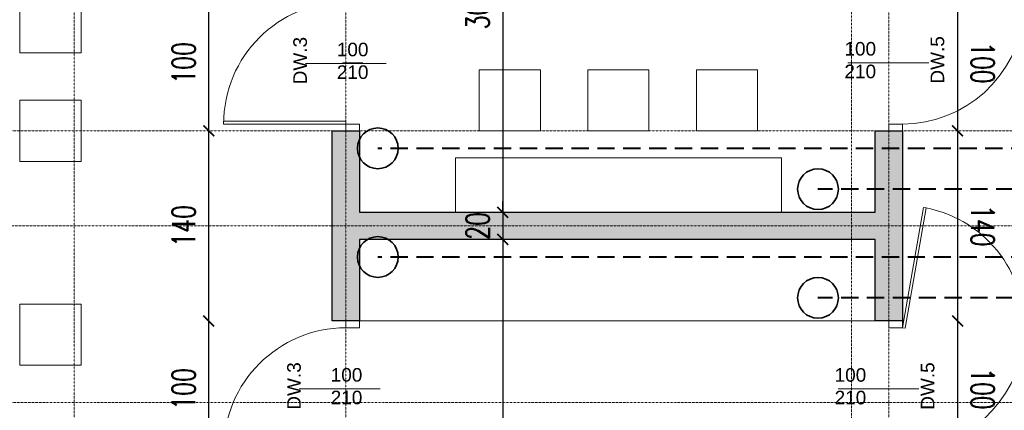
# Model space of a CAD drawing. Header units: millimetres. Extents: x -115268 to 140687, y -37779 to 24471.
# Tile 269 of 311: x 52450 to 53176, y 17030 to 17317. Entities that reach past the tile are written whole.
import ezdxf

# ---------------------------------------------------------------- set-up
doc = ezdxf.new("R2010")
doc.units = ezdxf.units.MM
doc.header["$PDMODE"] = 2
doc.header["$PDSIZE"] = 1
for name, pattern in [('AUSGEZOGEN', [0]), ('DASHDOT', [1, 0.5, -0.25, 0, -0.25]), ('DASHED', [19.05, 12.7, -6.35])]:
    doc.linetypes.add(name, pattern=pattern)
doc.layers.get('0').update_dxf_attribs({"lineweight": 9})
for name, color, linetype, lineweight in [('A opis', 1, 'Continuous', 13), ('A stolarka', 4, 'Continuous', 9), ('A wyp ruchome', 253, 'Continuous', 9), ('A_HATCH', 8, 'Continuous', 9), ('A_KONSTRUKCJA', 3, 'Continuous', 25), ('A_OSIE', 1, 'DASHDOT', 9)]:
    doc.layers.add(name, color=color, linetype=linetype, lineweight=lineweight)
doc.layers.add('A_WYMIAR', color=253, linetype='Continuous', lineweight=5, transparency=0.2)
doc.styles.add('Arial', font='arial.ttf')
doc.styles.add('romans 1-100', font='romans.shx', dxfattribs={"width": 0.7, "height": 17})
doc.dimstyles.new('___SKALA_1_100', dxfattribs={"dimscale": 10, "dimtxt": 17, "dimasz": 0.8, "dimexe": 2, "dimexo": 2, "dimgap": 1, "dimtad": 1, "dimdec": 4, "dimrnd": 0.5, "dimdsep": 46, "dimtxsty": 'romans 1-100', "dimblk": 'ARCHTICK', "dimcen": 0.1, "dimdle": 1, "dimse1": 1, "dimse2": 1, "dimadec": 0, "dimazin": 0, "dimtfac": 1, "dimtdec": 4, "dimtix": 1, "dimtmove": 0, "dimatfit": 3, "dimldrblk": 'ARCHTICK', "dimfxl": 6, "dimfxlon": 1, "dimtolj": 1, "dimarcsym": 0})

# ---------------------------------------------------------------- blocks, each defined once
blk = doc.blocks.new('AnonymMegaMac_nNn035')
at = {"layer": 'A stolarka', "color": 3, "linetype": 'AUSGEZOGEN', "lineweight": 0}
blk.add_line((38642.77, -8094.61), (38657.77, -8094.61), dxfattribs=at)
at = {"layer": 'A stolarka', "color": 7, "linetype": 'AUSGEZOGEN', "lineweight": 0}
for points in [[(38655.27, -8049.61), (38655.27, -8044.61), (38645.27, -8044.61), (38645.27, -8049.61)], [(38645.27, -8139.61), (38645.27, -8137.61), (38555.27, -8137.61), (38555.27, -8139.61)], [(38655.27, -8144.61), (38655.27, -8139.61), (38645.27, -8139.61), (38645.27, -8144.61)]]:
    blk.add_lwpolyline(points, close=True, dxfattribs=at)
at = {"layer": 'A stolarka', "color": 8, "linetype": 'AUSGEZOGEN', "lineweight": 0}
blk.add_arc((38645.27, -8139.61), 90, 90, 180, dxfattribs=at)
blk = doc.blocks.new('AnonymMegaMac_nNn036')
at = {"layer": 'A stolarka', "color": 3, "linetype": 'AUSGEZOGEN', "lineweight": 0}
blk.add_line((38642.77, -7854.61), (38657.77, -7854.61), dxfattribs=at)
at = {"layer": 'A stolarka', "color": 7, "linetype": 'AUSGEZOGEN', "lineweight": 0}
for points in [[(38655.27, -7809.61), (38655.27, -7804.61), (38645.27, -7804.61), (38645.27, -7809.61)], [(38645.27, -7899.61), (38645.27, -7897.61), (38555.27, -7897.61), (38555.27, -7899.61)], [(38655.27, -7904.61), (38655.27, -7899.61), (38645.27, -7899.61), (38645.27, -7904.61)]]:
    blk.add_lwpolyline(points, close=True, dxfattribs=at)
at = {"layer": 'A stolarka', "color": 8, "linetype": 'AUSGEZOGEN', "lineweight": 0}
blk.add_arc((38645.27, -7899.61), 90, 90, 180, dxfattribs=at)
blk = doc.blocks.new('AnonymMegaMac_nNn037')
at = {"layer": 'A stolarka', "color": 3, "linetype": 'AUSGEZOGEN', "lineweight": 0}
blk.add_line((39057.77, -7854.61), (39042.77, -7854.61), dxfattribs=at)
at = {"layer": 'A stolarka', "color": 7, "linetype": 'AUSGEZOGEN', "lineweight": 0}
for points in [[(39055.27, -7809.61), (39057.24, -7809.96), (39072.86, -7721.33), (39070.89, -7720.98)], [(39045.27, -7804.61), (39045.27, -7809.61), (39055.27, -7809.61), (39055.27, -7804.61)], [(39045.27, -7899.61), (39045.27, -7904.61), (39055.27, -7904.61), (39055.27, -7899.61)]]:
    blk.add_lwpolyline(points, close=True, dxfattribs=at)
at = {"layer": 'A stolarka', "color": 8, "linetype": 'AUSGEZOGEN', "lineweight": 0}
blk.add_arc((39055.27, -7809.61), 90, 270, 78.72666, dxfattribs=at)
blk = doc.blocks.new('AnonymMegaMac_nNn038')
at = {"layer": 'A stolarka', "color": 3, "linetype": 'AUSGEZOGEN', "lineweight": 0}
blk.add_line((39057.77, -8094.61), (39042.77, -8094.61), dxfattribs=at)
at = {"layer": 'A stolarka', "color": 7, "linetype": 'AUSGEZOGEN', "lineweight": 0}
for points in [[(39055.27, -8049.61), (39057.24, -8049.96), (39072.86, -7961.33), (39070.89, -7960.98)], [(39045.27, -8044.61), (39045.27, -8049.61), (39055.27, -8049.61), (39055.27, -8044.61)], [(39045.27, -8139.61), (39045.27, -8144.61), (39055.27, -8144.61), (39055.27, -8139.61)]]:
    blk.add_lwpolyline(points, close=True, dxfattribs=at)
at = {"layer": 'A stolarka', "color": 8, "linetype": 'AUSGEZOGEN', "lineweight": 0}
blk.add_arc((39055.27, -8049.61), 90, 270, 78.72666, dxfattribs=at)
blk = doc.blocks.new('_ArchTick')
at = {"color": 0, "linetype": 'ByBlock', "const_width": 0.15}
blk.add_lwpolyline([(-0.5, -0.5), (0.5, 0.5)], dxfattribs=at)
blk = doc.blocks.new('*D896')
at = {"layer": 'A_WYMIAR', "color": 0, "lineweight": -2, "transparency": 16777216}
blk.add_line((51510.09, 18455.24), (51510.09, 16015.24), dxfattribs=at)
at = {"layer": 'Defpoints', "color": 0, "transparency": 16777216}
for p in [(51680.47, 18445.24), (51510.09, 16025.24), (52680.47, 16025.24)]:
    blk.add_point(p, dxfattribs=at)
at = {"layer": 'A_WYMIAR', "color": 0, "lineweight": -2, "transparency": 16777216, "xscale": 8, "yscale": 8, "zscale": 8}
for p, rotation in [((51510.09, 18445.24), 90), ((51510.09, 16025.24), 270)]:
    blk.add_blockref('_ArchTick', p, dxfattribs=dict(at, rotation=rotation))
at = {"layer": 'A_WYMIAR', "color": 0, "transparency": 16777216, "insert": (51491.59, 17235.24), "char_height": 17, "attachment_point": 5, "rotation": 90, "style": 'romans 1-100'}
blk.add_mtext('\\A1;2420', dxfattribs=at)
blk = doc.blocks.new('*D933')
at = {"layer": 'A_WYMIAR', "color": 0, "lineweight": -2, "transparency": 16777216}
blk.add_line((51670.47, 15538.3), (54060.47, 15538.3), dxfattribs=at)
at = {"layer": 'Defpoints', "color": 0, "transparency": 16777216}
for p in [(51680.47, 18229.55), (54050.47, 16629.55), (54050.47, 15538.3)]:
    blk.add_point(p, dxfattribs=at)
at = {"layer": 'A_WYMIAR', "color": 0, "lineweight": -2, "transparency": 16777216, "xscale": 8, "yscale": 8, "zscale": 8, "rotation": 180}
blk.add_blockref('_ArchTick', (51680.47, 15538.3), dxfattribs=at)
at = {"layer": 'A_WYMIAR', "color": 0, "lineweight": -2, "transparency": 16777216, "xscale": 8, "yscale": 8, "zscale": 8}
blk.add_blockref('_ArchTick', (54050.47, 15538.3), dxfattribs=at)
at = {"layer": 'A_WYMIAR', "color": 0, "transparency": 16777216, "insert": (52865.47, 15556.8), "char_height": 17, "attachment_point": 5, "style": 'romans 1-100'}
blk.add_mtext('\\A1;2370', dxfattribs=at)
blk = doc.blocks.new('*D1015')
at = {"layer": 'A_WYMIAR', "color": 0, "lineweight": -2, "transparency": 16777216}
blk.add_line((52806.06, 17485.24), (52806.06, 17165.24), dxfattribs=at)
at = {"layer": 'Defpoints', "color": 0, "transparency": 16777216}
for p in [(52802.11, 17475.24), (52802.11, 17175.24), (52806.06, 17175.24)]:
    blk.add_point(p, dxfattribs=at)
at = {"layer": 'A_WYMIAR', "color": 0, "lineweight": -2, "transparency": 16777216, "xscale": 8, "yscale": 8, "zscale": 8}
for p, rotation in [((52806.06, 17475.24), 90), ((52806.06, 17175.24), 270)]:
    blk.add_blockref('_ArchTick', p, dxfattribs=dict(at, rotation=rotation))
at = {"layer": 'A_WYMIAR', "color": 0, "transparency": 16777216, "insert": (52787.56, 17325.24), "char_height": 17, "attachment_point": 5, "rotation": 90, "style": 'romans 1-100'}
blk.add_mtext('\\A1;300', dxfattribs=at)
blk = doc.blocks.new('*D1016')
at = {"layer": 'A_WYMIAR', "color": 0, "lineweight": -2, "transparency": 16777216}
for p, q in [((52806.06, 17175.24), (52806.06, 17183.24)), ((52806.06, 17175.24), (52806.06, 17155.24)), ((52806.06, 17155.24), (52806.06, 17147.24))]:
    blk.add_line(p, q, dxfattribs=at)
at = {"layer": 'Defpoints', "color": 0, "transparency": 16777216}
for p in [(52802.11, 17175.24), (52802.11, 17155.24), (52806.06, 17155.24)]:
    blk.add_point(p, dxfattribs=at)
at = {"layer": 'A_WYMIAR', "color": 0, "lineweight": -2, "transparency": 16777216, "xscale": 8, "yscale": 8, "zscale": 8}
for p, rotation in [((52806.06, 17175.24), 270), ((52806.06, 17155.24), 90)]:
    blk.add_blockref('_ArchTick', p, dxfattribs=dict(at, rotation=rotation))
at = {"layer": 'A_WYMIAR', "color": 0, "transparency": 16777216, "insert": (52787.56, 17165.24), "char_height": 17, "attachment_point": 5, "rotation": 90, "style": 'romans 1-100'}
blk.add_mtext('\\A1;20', dxfattribs=at)
blk = doc.blocks.new('*D1017')
at = {"layer": 'A_WYMIAR', "color": 0, "lineweight": -2, "transparency": 16777216}
blk.add_line((52806.06, 17165.24), (52806.06, 16845.24), dxfattribs=at)
at = {"layer": 'Defpoints', "color": 0, "transparency": 16777216}
for p in [(52802.11, 17155.24), (52806.06, 16855.24), (52809.55, 16855.24)]:
    blk.add_point(p, dxfattribs=at)
at = {"layer": 'A_WYMIAR', "color": 0, "lineweight": -2, "transparency": 16777216, "xscale": 8, "yscale": 8, "zscale": 8}
for p, rotation in [((52806.06, 17155.24), 90), ((52806.06, 16855.24), 270)]:
    blk.add_blockref('_ArchTick', p, dxfattribs=dict(at, rotation=rotation))
at = {"layer": 'A_WYMIAR', "color": 0, "transparency": 16777216, "insert": (52787.56, 17005.24), "char_height": 17, "attachment_point": 5, "rotation": 90, "style": 'romans 1-100'}
blk.add_mtext('\\A1;300', dxfattribs=at)
blk = doc.blocks.new('*D1081')
at = {"layer": 'A_WYMIAR', "color": 0, "lineweight": -2, "transparency": 16777216}
blk.add_line((52589.54, 16985.24), (52589.54, 17105.24), dxfattribs=at)
at = {"layer": 'Defpoints', "color": 0, "transparency": 16777216}
for p in [(52589.54, 17095.24), (52680.47, 17095.24), (52680.47, 16995.24)]:
    blk.add_point(p, dxfattribs=at)
at = {"layer": 'A_WYMIAR', "color": 0, "lineweight": -2, "transparency": 16777216, "xscale": 8, "yscale": 8, "zscale": 8}
for p, rotation in [((52589.54, 17095.24), 90), ((52589.54, 16995.24), 270)]:
    blk.add_blockref('_ArchTick', p, dxfattribs=dict(at, rotation=rotation))
at = {"layer": 'A_WYMIAR', "color": 0, "transparency": 16777216, "insert": (52571.04, 17045.24), "char_height": 17, "attachment_point": 5, "rotation": 90, "style": 'romans 1-100'}
blk.add_mtext('\\A1;100', dxfattribs=at)
blk = doc.blocks.new('*D1082')
at = {"layer": 'A_WYMIAR', "color": 0, "lineweight": -2, "transparency": 16777216}
blk.add_line((52589.54, 17085.24), (52589.54, 17245.24), dxfattribs=at)
at = {"layer": 'Defpoints', "color": 0, "transparency": 16777216}
for p in [(52589.54, 17235.24), (52680.47, 17235.24), (52680.47, 17095.24)]:
    blk.add_point(p, dxfattribs=at)
at = {"layer": 'A_WYMIAR', "color": 0, "lineweight": -2, "transparency": 16777216, "xscale": 8, "yscale": 8, "zscale": 8}
for p, rotation in [((52589.54, 17235.24), 90), ((52589.54, 17095.24), 270)]:
    blk.add_blockref('_ArchTick', p, dxfattribs=dict(at, rotation=rotation))
at = {"layer": 'A_WYMIAR', "color": 0, "transparency": 16777216, "insert": (52571.04, 17165.24), "char_height": 17, "attachment_point": 5, "rotation": 90, "style": 'romans 1-100'}
blk.add_mtext('\\A1;140', dxfattribs=at)
blk = doc.blocks.new('*D1083')
at = {"layer": 'A_WYMIAR', "color": 0, "lineweight": -2, "transparency": 16777216}
blk.add_line((52589.54, 17225.24), (52589.54, 17345.24), dxfattribs=at)
at = {"layer": 'Defpoints', "color": 0, "transparency": 16777216}
for p in [(52589.54, 17335.24), (52680.47, 17335.24), (52680.47, 17235.24)]:
    blk.add_point(p, dxfattribs=at)
at = {"layer": 'A_WYMIAR', "color": 0, "lineweight": -2, "transparency": 16777216, "xscale": 8, "yscale": 8, "zscale": 8}
for p, rotation in [((52589.54, 17335.24), 90), ((52589.54, 17235.24), 270)]:
    blk.add_blockref('_ArchTick', p, dxfattribs=dict(at, rotation=rotation))
at = {"layer": 'A_WYMIAR', "color": 0, "transparency": 16777216, "insert": (52571.04, 17285.24), "char_height": 17, "attachment_point": 5, "rotation": 90, "style": 'romans 1-100'}
blk.add_mtext('\\A1;100', dxfattribs=at)
blk = doc.blocks.new('*D1170')
at = {"layer": 'A_WYMIAR', "color": 0, "lineweight": -2, "ltscale": 0.5, "transparency": 16777216}
blk.add_line((53141.13, 17245.24), (53141.13, 17085.24), dxfattribs=at)
at = {"layer": 'Defpoints', "color": 0, "ltscale": 0.5, "transparency": 16777216}
for p in [(53100.47, 17235.24), (53100.47, 17095.24), (53141.13, 17095.24)]:
    blk.add_point(p, dxfattribs=at)
at = {"layer": 'A_WYMIAR', "color": 0, "lineweight": -2, "ltscale": 0.5, "transparency": 16777216, "xscale": 8, "yscale": 8, "zscale": 8}
for p, rotation in [((53141.13, 17235.24), 90.00000000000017), ((53141.13, 17095.24), 270.0000000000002)]:
    blk.add_blockref('_ArchTick', p, dxfattribs=dict(at, rotation=rotation))
at = {"layer": 'A_WYMIAR', "color": 0, "ltscale": 0.5, "transparency": 16777216, "insert": (53159.63, 17165.24), "char_height": 17, "attachment_point": 5, "rotation": 270, "style": 'romans 1-100'}
blk.add_mtext('\\A1;140', dxfattribs=at)
blk = doc.blocks.new('*D1171')
at = {"layer": 'A_WYMIAR', "color": 0, "lineweight": -2, "ltscale": 0.5, "transparency": 16777216}
blk.add_line((53141.13, 17345.24), (53141.13, 17225.24), dxfattribs=at)
at = {"layer": 'Defpoints', "color": 0, "ltscale": 0.5, "transparency": 16777216}
for p in [(53073.64, 17335.24), (53073.64, 17235.24), (53141.13, 17235.24)]:
    blk.add_point(p, dxfattribs=at)
at = {"layer": 'A_WYMIAR', "color": 0, "lineweight": -2, "ltscale": 0.5, "transparency": 16777216, "xscale": 8, "yscale": 8, "zscale": 8}
for p, rotation in [((53141.13, 17335.24), 89.99999999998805), ((53141.13, 17235.24), 269.9999999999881)]:
    blk.add_blockref('_ArchTick', p, dxfattribs=dict(at, rotation=rotation))
at = {"layer": 'A_WYMIAR', "color": 0, "ltscale": 0.5, "transparency": 16777216, "insert": (53159.63, 17285.24), "char_height": 17, "attachment_point": 5, "rotation": 270, "style": 'romans 1-100'}
blk.add_mtext('\\A1;100', dxfattribs=at)
blk = doc.blocks.new('*D1173')
at = {"layer": 'A_WYMIAR', "color": 0, "lineweight": -2, "ltscale": 0.5, "transparency": 16777216}
blk.add_line((53141.13, 17105.24), (53141.13, 16985.24), dxfattribs=at)
at = {"layer": 'Defpoints', "color": 0, "ltscale": 0.5, "transparency": 16777216}
for p in [(53073.64, 17095.24), (53073.64, 16995.24), (53141.13, 16995.24)]:
    blk.add_point(p, dxfattribs=at)
at = {"layer": 'A_WYMIAR', "color": 0, "lineweight": -2, "ltscale": 0.5, "transparency": 16777216, "xscale": 8, "yscale": 8, "zscale": 8}
for p, rotation in [((53141.13, 17095.24), 90.00000000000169), ((53141.13, 16995.24), 270.0000000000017)]:
    blk.add_blockref('_ArchTick', p, dxfattribs=dict(at, rotation=rotation))
at = {"layer": 'A_WYMIAR', "color": 0, "ltscale": 0.5, "transparency": 16777216, "insert": (53159.63, 17045.24), "char_height": 17, "attachment_point": 5, "rotation": 270, "style": 'romans 1-100'}
blk.add_mtext('\\A1;100', dxfattribs=at)

msp = doc.modelspace()

# ---------------------------------------------------------------- hatches: boundary and pattern name
at = {"layer": 'A_HATCH', "true_color": 0x636466, "transparency": 33554687}
h = msp.add_hatch(dxfattribs=at)
h.set_pattern_fill('ANSI33', color=251)
h.set_pattern_definition([(45, (-510.266, 22667.5864), (-4.49012806, 4.49012806), []), (45, (-505.7756, 22667.5864), (-4.49012806, 4.49012806), [3.175, -1.5875])])
h.paths.add_polyline_path([(53100.46936, 16652.12569), (53080.46936, 16652.12569), (53080.46936, 16235.24137), (53100.46936, 16235.24137)])
h.paths.add_polyline_path([(53100.46936, 16995.24137), (53080.46936, 16995.24137), (53080.46936, 16855.24137), (52700.46936, 16855.24137), (52700.46936, 16995.24137), (52680.46936, 16995.24137), (52680.46936, 16752.12569), (52700.46936, 16752.12569), (52700.46936, 16835.24137), (53080.46936, 16835.24137), (53080.46936, 16752.12569), (53100.46936, 16752.12569)])
h.paths.add_polyline_path([(53100.46936, 17235.24137), (53080.46936, 17235.24137), (53080.46936, 17175.24137), (52700.46936, 17175.24137), (52700.46936, 17235.24137), (52680.46936, 17235.24137), (52680.46936, 17095.24137), (52700.46936, 17095.24137), (52700.46936, 17155.24137), (53080.46936, 17155.24137), (53080.46936, 17095.24137), (53100.46936, 17095.24137)])
h.paths.add_polyline_path([(53100.46936, 17735.24137), (53042.96936, 17735.24137), (53042.96936, 17715.24137), (53080.46936, 17715.24137), (53080.46936, 17335.24137), (53100.46936, 17335.24137)])
h.paths.add_polyline_path([(52942.96936, 17735.24137), (52837.96936, 17735.24137), (52837.96936, 17715.24137), (52942.96936, 17715.24137)])
h.paths.add_polyline_path([(52700.46936, 17715.24137), (52737.96936, 17715.24137), (52737.96936, 17735.24137), (52680.46936, 17735.24137), (52680.46936, 17335.24137), (52700.46936, 17335.24137)])
h.paths.add_polyline_path([(53465.46936, 16835.24137), (53300.46936, 16835.24137), (53300.46936, 17735.24137), (53280.46936, 17735.24137), (53280.46936, 16695.24137), (53290.46936, 16695.24137), (53300.46936, 16695.24137), (53300.46936, 16815.24137), (53465.46936, 16815.24137)])
h.paths.add_polyline_path([(53695.46936, 16835.24137), (53555.46936, 16835.24137), (53555.46936, 16815.24137), (53670.46936, 16815.24137), (53670.46936, 16635.24137), (53690.46936, 16635.24137), (53690.46936, 16815.24137), (53695.46936, 16815.24137)])
h.paths.add_polyline_path([(53690.46936, 16635.24137), (53670.46936, 16635.24137), (53670.46936, 16535.24137), (53690.46936, 16535.24137)])
h.paths.add_polyline_path([(53690.46936, 16535.24137), (53670.46936, 16535.24137), (53670.46936, 16480.24137), (53690.46936, 16480.24137)])
h.paths.add_polyline_path([(53940.46936, 16835.24137), (53790.46936, 16835.24137), (53790.46936, 16815.24137), (53940.46936, 16815.24137)])
h.paths.add_polyline_path([(54025.46936, 16835.24137), (53940.46936, 16835.24137), (53940.46936, 16815.24137), (54025.46936, 16815.24137)])
h.paths.add_polyline_path([(53790.46936, 16835.24137), (53785.46936, 16835.24137), (53785.46936, 16815.24137), (53790.46936, 16815.24137)])

# ---------------------------------------------------------------- linework, layer by layer
at = {"layer": 'A opis', "color": 0, "ltscale": 0.5}
for p, q in [((52660.7205, 17284.75714), (52720.21822, 17284.75714)), ((53060.40625, 17285.28436), (53119.90397, 17285.28436)), ((52656.20636, 17045.28862), (52715.70407, 17045.28862)), ((53053.17257, 17045.23046), (53112.67029, 17045.23046))]:
    msp.add_line(p, q, dxfattribs=at)
at = {"layer": 'A wyp ruchome'}
msp.add_line((52700.46936, 17095.24137), (53080.46936, 17095.24137), dxfattribs=at)
for points in [[(52450.46936, 17337.74137), (52495.46936, 17337.74137), (52495.46936, 17292.74137), (52450.46936, 17292.74137)], [(52788.82716, 17235.24137), (52788.82716, 17280.24137), (52833.82716, 17280.24137), (52833.82716, 17235.24137)], [(52868.82716, 17235.24137), (52868.82716, 17280.24137), (52913.82716, 17280.24137), (52913.82716, 17235.24137)], [(52948.82716, 17235.24137), (52948.82716, 17280.24137), (52993.82716, 17280.24137), (52993.82716, 17235.24137)], [(52450.46936, 17257.74137), (52495.46936, 17257.74137), (52495.46936, 17212.74137), (52450.46936, 17212.74137)], [(52450.46936, 17107.74137), (52495.46936, 17107.74137), (52495.46936, 17062.74137), (52450.46936, 17062.74137)]]:
    msp.add_lwpolyline(points, close=True, dxfattribs=at)
for points in [[(52771.32716, 17215.24137), (53011.32716, 17215.24137), (53011.32716, 17175.24137)], [(52771.32716, 17175.24137), (52771.32716, 17215.24137)]]:
    msp.add_lwpolyline(points, dxfattribs=at)
at = {"layer": 'A_KONSTRUKCJA', "color": 5, "linetype": 'DASHED', "lineweight": 40}
for p, q in [((53250.46936, 17222.31707), (52714.07126, 17222.31707)), ((53250.46936, 17142.3324), (52714.07126, 17142.3324))]:
    msp.add_line(p, q, dxfattribs=at)
at = {"layer": 'A_KONSTRUKCJA', "color": 1, "linetype": 'DASHED', "lineweight": 40}
for p, q in [((53220.46936, 17192.31707), (53038.31659, 17192.31707)), ((53220.46936, 17112.3324), (53038.31659, 17112.3324))]:
    msp.add_line(p, q, dxfattribs=at)
at = {"layer": 'A_KONSTRUKCJA'}
msp.add_lwpolyline([(52700.46936, 17235.24137), (52700.46936, 17175.24137), (53080.46936, 17175.24137), (53080.46936, 17235.24137), (53100.46936, 17235.24137), (53100.46936, 17095.24137), (53080.46936, 17095.24137), (53080.46936, 17155.24137), (52700.46936, 17155.24137), (52700.46936, 17095.24137), (52680.46936, 17095.24137), (52680.46936, 17235.24137)], close=True, dxfattribs=at)
at = {"layer": 'A_OSIE', "ltscale": 0.3}
for p, q in [((52490.46936, 15521.81567), (52490.46936, 18758.87768)), ((52690.46936, 15521.81567), (52690.46936, 18758.87768)), ((53062.96936, 18758.87768), (53062.96936, 15521.81567)), ((53090.46936, 15521.81567), (53090.46936, 18758.87768)), ((54341.80835, 17235.24137), (51440.84596, 17235.24137)), ((51440.84596, 17165.24137), (54341.80835, 17165.24137)), ((54341.80835, 17035.24137), (51440.84596, 17035.24137))]:
    msp.add_line(p, q, dxfattribs=at)
at = {"layer": 'A_WYMIAR', "color": 5, "lineweight": 35}
for centre in [(52714.07126, 17222.31707), (52714.07126, 17142.3324)]:
    msp.add_circle(centre, 15, dxfattribs=at)
at = {"layer": 'A_WYMIAR', "color": 1, "lineweight": 35}
for centre in [(53038.31659, 17192.31707), (53038.31659, 17112.3324)]:
    msp.add_circle(centre, 15, dxfattribs=at)

# ---------------------------------------------------------------- block references
at = {"layer": 'A stolarka'}
for name in ['AnonymMegaMac_nNn037', 'AnonymMegaMac_nNn036', 'AnonymMegaMac_nNn038', 'AnonymMegaMac_nNn035']:
    msp.add_blockref(name, (14045.20271, 25139.85195), dxfattribs=at)

# ---------------------------------------------------------------- texts
at = {"layer": 'A_HATCH', "char_height": 10, "attachment_point": 1, "rotation": 90, "style": 'Arial'}
for s, insert in [('DW.3', (52651.83077, 17269.43486)), ('DW.5', (53121.28794, 17269.96208)), ('DW.3', (52647.31663, 17029.96635)), ('DW.5', (53114.05426, 17029.90819))]:
    msp.add_mtext_dynamic_manual_height_columns(s, width=473.6976626, gutter_width=1.25, heights=[9.22219], dxfattribs=dict(at, insert=insert))
at = {"layer": 'A_HATCH', "char_height": 10, "attachment_point": 1, "style": 'Arial'}
for insert in [(52683.88187, 17300.07941), (53057.80983, 17300.60663), (52679.36772, 17060.61089), (53050.57615, 17060.55274)]:
    msp.add_mtext_dynamic_manual_height_columns('100\\P210', width=89.6345912, gutter_width=1.25, heights=[30.02254], dxfattribs=dict(at, insert=insert))

# ---------------------------------------------------------------- dimensions: what is measured, and where the dimension line sits
at = {"layer": 'A_WYMIAR'}
dim = msp.add_linear_dim(base=(51510.08906, 16025.24137), p1=(51680.46936, 18445.24137), p2=(52680.46936, 16025.24137), angle=90, dimstyle='___SKALA_1_100', dxfattribs=at)
dim.commit()
dim.dimension.update_dxf_attribs({"geometry": '*D896', "text_midpoint": (51491.58906, 17235.24137)})
dim = msp.add_linear_dim(base=(54050.46936, 15538.30232), p1=(51680.46936, 18229.55474), p2=(54050.46936, 16629.55474), dimstyle='___SKALA_1_100', dxfattribs=at)
dim.commit()
dim.dimension.update_dxf_attribs({"geometry": '*D933', "text_midpoint": (52865.46936, 15556.80232)})
for base, p1, p2, picture, middle in [((52806.05601, 17175.24137), (52802.11203, 17475.24137), (52802.11203, 17175.24137), '*D1015', (52787.55601, 17325.24137)), ((52589.53519, 17335.24137), (52680.46936, 17235.24137), (52680.46936, 17335.24137), '*D1083', (52571.03519, 17285.24137)), ((52589.53519, 17235.24137), (52680.46936, 17095.24137), (52680.46936, 17235.24137), '*D1082', (52571.03519, 17165.24137)), ((52806.05601, 17155.24137), (52802.11203, 17175.24137), (52802.11203, 17155.24137), '*D1016', (52787.55601, 17165.24137)), ((52806.05601, 16855.24137), (52802.11203, 17155.24137), (52809.55265, 16855.24137), '*D1017', (52787.55601, 17005.24137)), ((52589.53519, 17095.24137), (52680.46936, 16995.24137), (52680.46936, 17095.24137), '*D1081', (52571.03519, 17045.24137))]:
    dim = msp.add_linear_dim(base=base, p1=p1, p2=p2, angle=90, dimstyle='___SKALA_1_100', override={"dimtmove": 1}, dxfattribs=at)
    dim.commit()
    dim.dimension.update_dxf_attribs({"geometry": picture, "text_midpoint": middle})
at = {"layer": 'A_WYMIAR', "ltscale": 0.5}
for p1, p2, distance, picture, middle in [((53073.63792, 17335.24137), (53073.63792, 17235.24137), 67.48978, '*D1171', (53159.6277, 17285.24137)), ((53100.46936, 17235.24137), (53100.46936, 17095.24137), 40.65834, '*D1170', (53159.6277, 17165.24137)), ((53073.63792, 17095.24137), (53073.63792, 16995.24137), 67.48978, '*D1173', (53159.6277, 17045.24137))]:
    dim = msp.add_aligned_dim(p1=p1, p2=p2, distance=distance, dimstyle='___SKALA_1_100', dxfattribs=at)
    dim.commit()
    dim.dimension.update_dxf_attribs({"geometry": picture, "text_midpoint": middle})

doc.saveas('drawing.dxf')
